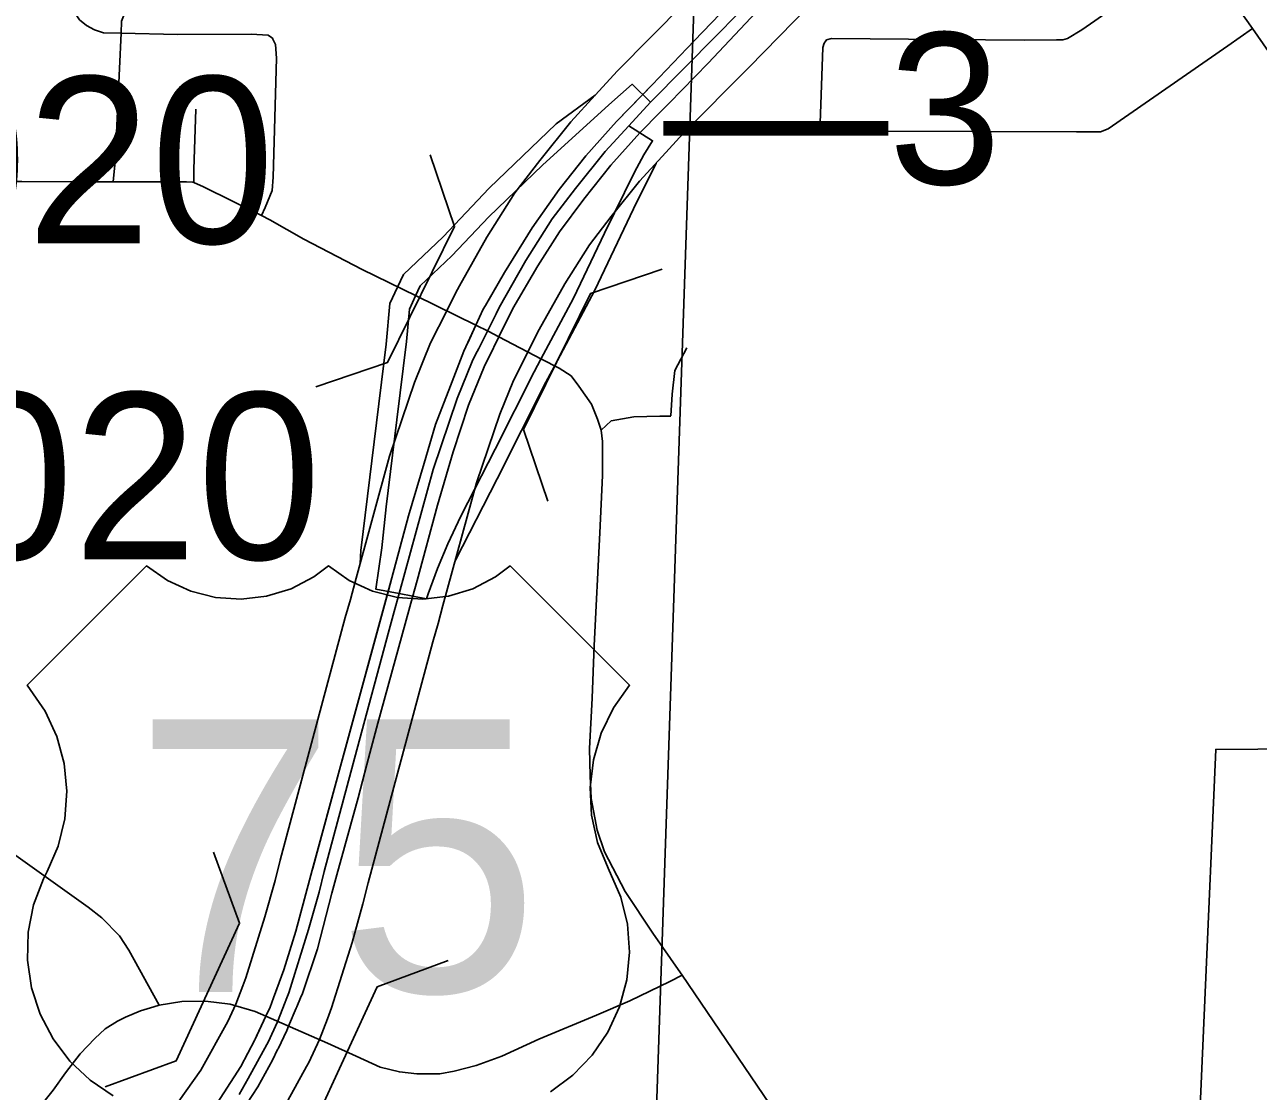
# Model space of a CAD drawing. Extents: x -157.2 to -99.3, y 12.2 to 46.2.
# Drawn here: x -145.088 to -144.273, y 33.204 to 33.908 of the extents above; entities that cross this region are included whole.
import ezdxf

# ---------------------------------------------------------------- set-up
doc = ezdxf.new("R2010")
doc.units = 0
for name, color, linetype in [('tdCoCityStreetMajor', 7, 'Continuous'), ('tdCoCityStreetMinor', 7, 'Continuous'), ('tdCoCorpBndry', 7, 'Continuous'), ('tdCoDivCarto', 7, 'Continuous'), ('tdCoPriCL', 7, 'Continuous'), ('tdCoPriDiv', 7, 'Continuous'), ('tdCoPriRamp', 7, 'Continuous'), ('tdCoSectLine', 7, 'Continuous'), ('tdCoShieldUsRte', 7, 'Continuous'), ('tdCoStrucDivPri', 7, 'Continuous'), ('tdCoStrucPriMaintName', 7, 'Continuous'), ('tdStHwyPriRefPost1', 7, 'Continuous')]:
    doc.layers.add(name, color=color, linetype=linetype)

msp = doc.modelspace()

# ---------------------------------------------------------------- linework, layer by layer
at = {"layer": 'tdCoCityStreetMajor'}
for points in [[(-144.3735, 34.04539), (-144.30041, 33.93899), (-144.29404, 33.92972), (-144.27696, 33.90528)], [(-144.27696, 33.90528), (-144.23856, 33.85032), (-144.23042, 33.83675), (-144.22277, 33.82023), (-144.21705, 33.80571)], [(-145.14742, 33.80982), (-145.14069, 33.80792), (-145.13255, 33.80594), (-145.11627, 33.80446), (-145.09069, 33.80446), (-145.08939, 33.80446), (-145.05166, 33.80422), (-145.02906, 33.80422), (-145.01467, 33.80422), (-144.98064, 33.80422), (-144.9767, 33.80397), (-144.97594, 33.80363), (-144.96954, 33.80077), (-144.93123, 33.78183)], [(-144.93123, 33.78183), (-144.92565, 33.77906), (-144.90321, 33.76624), (-144.86474, 33.74626), (-144.8291, 33.72882), (-144.78963, 33.70949), (-144.78163, 33.70557), (-144.77444, 33.70183), (-144.74629, 33.68716), (-144.73477, 33.68116)], [(-144.73477, 33.68116), (-144.72683, 33.67613), (-144.72161, 33.66917), (-144.71339, 33.65731), (-144.70927, 33.6475), (-144.7069, 33.64022), (-144.70611, 33.63279), (-144.70611, 33.61032), (-144.70785, 33.57235), (-144.71149, 33.498), (-144.71291, 33.46319), (-144.71465, 33.42997), (-144.71418, 33.41193), (-144.71355, 33.39706), (-144.70959, 33.37618), (-144.70469, 33.36178), (-144.69108, 33.33568), (-144.67273, 33.30815), (-144.65449, 33.28199)], [(-144.65449, 33.28199), (-144.65343, 33.28047), (-144.58739, 33.18312), (-144.57928, 33.16943), (-144.54362, 33.1274), (-144.53216, 33.1091), (-144.525, 33.09111), (-144.5177, 33.07049)]]:
    msp.add_lwpolyline(points, dxfattribs=at)
at = {"layer": 'tdCoCityStreetMinor'}
msp.add_line((-144.92402, 33.89903), (-144.92366, 33.89826), dxfattribs=at)
for points in [[(-145.02906, 33.80422), (-145.02784, 33.81765), (-145.02488, 33.87905), (-145.02396, 33.90225), (-145.02365, 33.91012), (-145.02093, 33.91678), (-145.01797, 33.92517), (-145.01625, 33.93108), (-145.016, 34.00161), (-145.01477, 34.05629)], [(-145.02396, 33.90225), (-145.03548, 33.90248), (-145.0414, 33.90445), (-145.04683, 33.90741), (-145.05127, 33.91111), (-145.0599, 33.92418), (-145.0673, 33.93528), (-145.07321, 33.94342), (-145.07667, 33.95254), (-145.07815, 33.96216), (-145.07815, 33.97079), (-145.07815, 33.98115), (-145.0779, 33.98879), (-145.08037, 33.99619), (-145.08406, 34.0026)], [(-144.55908, 33.89656), (-144.55805, 33.89787), (-144.55485, 33.89886), (-144.4276, 33.89763), (-144.40639, 33.89787), (-144.4022, 33.89787), (-144.39899, 33.89886), (-144.38962, 33.90453), (-144.38108, 33.91054), (-144.35386, 33.92969), (-144.34671, 33.93437), (-144.34153, 33.93635), (-144.33463, 33.93733), (-144.31342, 33.93733), (-144.30725, 33.93758), (-144.30041, 33.93899)], [(-145.02396, 33.90225), (-144.98666, 33.90149), (-144.93807, 33.90174), (-144.92673, 33.901), (-144.92402, 33.89903)], [(-144.56035, 33.83943), (-144.55854, 33.83844), (-144.5546, 33.83795), (-144.5292, 33.8377), (-144.39307, 33.83721), (-144.37729, 33.83721), (-144.37211, 33.83918), (-144.2932, 33.89393), (-144.27696, 33.90528)], [(-144.93123, 33.78183), (-144.9287, 33.78731), (-144.92426, 33.79841), (-144.92352, 33.80729), (-144.9213, 33.88571), (-144.92204, 33.89483), (-144.92366, 33.89826)], [(-144.56035, 33.83943), (-144.56126, 33.83992), (-144.56224, 33.84288), (-144.56052, 33.89294), (-144.55978, 33.89566), (-144.55908, 33.89656)], [(-144.97594, 33.80363), (-144.9758, 33.81222), (-144.97457, 33.85217)], [(-144.66088, 33.64956), (-144.66016, 33.66402), (-144.65826, 33.67953), (-144.65041, 33.69453)], [(-144.7069, 33.64022), (-144.70025, 33.64636), (-144.68546, 33.64899), (-144.66828, 33.64947), (-144.66088, 33.64947)], [(-145.33132, 33.47697), (-145.30992, 33.4769), (-145.28909, 33.47601), (-145.27944, 33.47507), (-145.2745, 33.47437), (-145.26956, 33.47366), (-145.25451, 33.46943), (-145.24816, 33.46731), (-145.24157, 33.46472), (-145.23169, 33.46119), (-145.2171, 33.45273), (-145.20581, 33.44426), (-145.09337, 33.35933), (-145.04561, 33.32522), (-145.03667, 33.31817), (-145.02491, 33.3064), (-145.01879, 33.297), (-144.99878, 33.26053)], [(-144.65343, 33.28047), (-144.66165, 33.2762), (-144.68807, 33.26338), (-144.71006, 33.25405), (-144.74819, 33.23807), (-144.77256, 33.22684), (-144.78948, 33.22067), (-144.80404, 33.21703), (-144.81353, 33.21529), (-144.82856, 33.21529), (-144.84011, 33.21655), (-144.85292, 33.21972), (-144.86874, 33.227), (-144.88757, 33.23554), (-144.93535, 33.25642), (-144.95196, 33.26133), (-144.96809, 33.26322), (-144.98376, 33.26307), (-144.99878, 33.26053), (-145.00233, 33.25949)], [(-145.00235, 33.25948), (-145.01112, 33.2569), (-145.02093, 33.25278), (-145.02631, 33.25009), (-145.03438, 33.24487), (-145.04134, 33.2387), (-145.05083, 33.22842), (-145.06064, 33.21592), (-145.06887, 33.20453), (-145.07836, 33.19235)]]:
    msp.add_lwpolyline(points, dxfattribs=at)
at = {"layer": 'tdCoCorpBndry'}
msp.add_lwpolyline([(-144.27096, 33.09915), (-144.31563, 33.09833), (-144.30109, 33.42947), (-144.16283, 33.43058)], dxfattribs=at)
at = {"layer": 'tdCoDivCarto'}
for points in [[(-144.59772, 33.94703), (-144.60193, 33.94266), (-144.60548, 33.93896), (-144.64543, 33.89729), (-144.6733, 33.86819), (-144.6794, 33.86189)], [(-144.60548, 33.93896), (-144.64543, 33.89729), (-144.6733, 33.86819), (-144.69672, 33.84402), (-144.71695, 33.82133), (-144.7347, 33.79914), (-144.75246, 33.77374), (-144.77071, 33.74439), (-144.78334, 33.72244), (-144.78476, 33.71998), (-144.78963, 33.70949), (-144.79625, 33.69523), (-144.79759, 33.69236), (-144.80646, 33.66942), (-144.81633, 33.64402), (-144.82373, 33.61837), (-144.83408, 33.5836), (-144.84518, 33.54267), (-144.87897, 33.41838), (-144.89768, 33.34963), (-144.89944, 33.34316), (-144.90856, 33.30938), (-144.91645, 33.28397), (-144.92334, 33.26535), (-144.92558, 33.25931), (-144.92835, 33.25336), (-144.93538, 33.23826), (-144.93569, 33.23761), (-144.94481, 33.2201), (-144.96281, 33.19224)], [(-144.66768, 33.85041), (-144.66201, 33.85615), (-144.63636, 33.88254), (-144.61507, 33.90499), (-144.60455, 33.91608), (-144.58578, 33.93552)], [(-144.66768, 33.85041), (-144.66201, 33.85615), (-144.63636, 33.88254), (-144.61507, 33.90499), (-144.60455, 33.91608), (-144.58578, 33.93552)], [(-144.6794, 33.86189), (-144.69672, 33.84402), (-144.71695, 33.82133), (-144.7347, 33.79914), (-144.75246, 33.77374), (-144.77071, 33.74439), (-144.78156, 33.72553)], [(-144.76874, 33.71353), (-144.76844, 33.71414), (-144.76534, 33.72052), (-144.74882, 33.74863), (-144.73451, 33.77107), (-144.71848, 33.79277), (-144.70048, 33.81521), (-144.68149, 33.83642), (-144.66768, 33.85041)], [(-144.76874, 33.71353), (-144.76844, 33.71414), (-144.76534, 33.72052), (-144.74882, 33.74863), (-144.73451, 33.77107), (-144.71848, 33.79277), (-144.70048, 33.81521), (-144.68149, 33.83642), (-144.66768, 33.85041)], [(-144.78156, 33.72553), (-144.78334, 33.72244), (-144.78476, 33.71998), (-144.78963, 33.70949), (-144.79507, 33.69777)], [(-144.78189, 33.68654), (-144.78127, 33.68781), (-144.77444, 33.70183), (-144.76874, 33.71353)], [(-144.78189, 33.68654), (-144.78127, 33.68781), (-144.77444, 33.70183), (-144.76874, 33.71353)], [(-144.79507, 33.69777), (-144.79625, 33.69523), (-144.79759, 33.69236), (-144.80646, 33.66942), (-144.81633, 33.64402), (-144.82373, 33.61837), (-144.83408, 33.5836), (-144.84518, 33.54267), (-144.84744, 33.53436)], [(-144.83149, 33.53), (-144.82847, 33.54099), (-144.81491, 33.5908), (-144.80455, 33.62582), (-144.79444, 33.65665), (-144.78408, 33.68205), (-144.78189, 33.68654)], [(-144.83149, 33.53), (-144.82847, 33.54099), (-144.81491, 33.5908), (-144.80455, 33.62582), (-144.79444, 33.65665), (-144.78408, 33.68205), (-144.78189, 33.68654)], [(-144.84744, 33.53436), (-144.87548, 33.4312)], [(-144.85962, 33.42695), (-144.85436, 33.44678), (-144.83149, 33.53)], [(-144.85962, 33.42695), (-144.85436, 33.44678), (-144.83149, 33.53)], [(-144.87548, 33.4312), (-144.87897, 33.41838), (-144.8973, 33.351)], [(-144.88138, 33.34665), (-144.86743, 33.39746), (-144.86159, 33.41951), (-144.85962, 33.42695)], [(-144.88138, 33.34665), (-144.86743, 33.39746), (-144.86159, 33.41951), (-144.85962, 33.42695)], [(-144.8973, 33.351), (-144.89768, 33.34963), (-144.89944, 33.34316), (-144.90856, 33.30938), (-144.91645, 33.28397), (-144.92263, 33.26727)], [(-144.90535, 33.26547), (-144.90418, 33.26824), (-144.89431, 33.29783), (-144.8847, 33.33458), (-144.88138, 33.34665)], [(-144.90535, 33.26547), (-144.90418, 33.26824), (-144.89431, 33.29783), (-144.8847, 33.33458), (-144.88138, 33.34665)], [(-144.92263, 33.26727), (-144.92334, 33.26535), (-144.92558, 33.25931), (-144.92835, 33.25336), (-144.93454, 33.24008)], [(-144.92055, 33.23132), (-144.92031, 33.23182), (-144.91454, 33.24383), (-144.91328, 33.24678), (-144.90822, 33.25871), (-144.90793, 33.25939)], [(-144.92055, 33.23132), (-144.92031, 33.23182), (-144.91454, 33.24383), (-144.91328, 33.24678), (-144.90822, 33.25871), (-144.90793, 33.25939)], [(-144.90793, 33.25939), (-144.90535, 33.26547)], [(-144.90793, 33.25939), (-144.90535, 33.26547)], [(-144.93454, 33.24008), (-144.93538, 33.23826), (-144.93569, 33.23761), (-144.94481, 33.2201), (-144.96281, 33.19224), (-144.98057, 33.16782), (-145.00326, 33.14366), (-145.02126, 33.12763), (-145.04148, 33.11086), (-145.04711, 33.10716)], [(-145.03801, 33.09337), (-145.03611, 33.09463), (-145.01737, 33.10943), (-144.99912, 33.12496), (-144.97816, 33.14666), (-144.96188, 33.1654), (-144.94857, 33.1839), (-144.93352, 33.20659), (-144.92391, 33.22434), (-144.92055, 33.23132)], [(-145.03801, 33.09337), (-145.03611, 33.09463), (-145.01737, 33.10943), (-144.99912, 33.12496), (-144.97816, 33.14666), (-144.96188, 33.1654), (-144.94857, 33.1839), (-144.93352, 33.20659), (-144.92391, 33.22434), (-144.92055, 33.23132)]]:
    msp.add_lwpolyline(points, dxfattribs=at)
at = {"layer": 'tdCoPriCL'}
for points in [[(-144.67443, 33.8567), (-144.63053, 33.90098), (-144.59159, 33.94076), (-144.53943, 33.99795)], [(-144.67443, 33.8567), (-144.68646, 33.86853), (-144.70186, 33.85502), (-144.74576, 33.81507), (-144.78102, 33.78104), (-144.80544, 33.75539), (-144.8264, 33.73541), (-144.82948, 33.72882), (-144.83355, 33.72012), (-144.83552, 33.69867), (-144.84193, 33.64713), (-144.84884, 33.58967), (-144.8518, 33.56254), (-144.85567, 33.53523), (-144.84039, 33.53234)], [(-144.68871, 33.84112), (-144.67443, 33.8567)], [(-144.84039, 33.53234), (-144.8179, 33.61419), (-144.80201, 33.66114), (-144.79221, 33.68546), (-144.7898, 33.69021), (-144.78778, 33.6942), (-144.78201, 33.70557), (-144.77635, 33.71705), (-144.77423, 33.72109), (-144.75666, 33.75212), (-144.73922, 33.77975), (-144.72388, 33.79982), (-144.70429, 33.82425), (-144.68871, 33.84112)], [(-144.84039, 33.53234), (-144.82236, 33.52886), (-144.82122, 33.53221), (-144.81505, 33.54898), (-144.80815, 33.56526), (-144.79952, 33.5835), (-144.77683, 33.62765), (-144.75118, 33.67869), (-144.74667, 33.68716), (-144.72529, 33.72728), (-144.70482, 33.77019), (-144.68485, 33.81063), (-144.67868, 33.82197), (-144.67304, 33.8313), (-144.68871, 33.84112)], [(-144.94593, 33.20164), (-144.94008, 33.21221), (-144.9277, 33.23458), (-144.92676, 33.23628), (-144.92059, 33.24963), (-144.91561, 33.26248), (-144.91491, 33.26428), (-144.91322, 33.26864), (-144.90016, 33.3105), (-144.89324, 33.33527), (-144.88985, 33.34887), (-144.86828, 33.42914), (-144.84697, 33.50842), (-144.84353, 33.52048), (-144.84039, 33.53234)]]:
    msp.add_lwpolyline(points, dxfattribs=at)
at = {"layer": 'tdCoPriDiv'}
for points in [[(-144.99064, 33.19042), (-144.97137, 33.21762), (-144.95354, 33.24984), (-144.94823, 33.26135), (-144.94358, 33.27333), (-144.94156, 33.27855), (-144.92893, 33.31901), (-144.92224, 33.34293), (-144.91889, 33.35639), (-144.89725, 33.43692), (-144.87588, 33.51643), (-144.87246, 33.52843), (-144.86936, 33.54016), (-144.84659, 33.62298), (-144.83015, 33.67157), (-144.81955, 33.69787), (-144.80884, 33.719), (-144.80309, 33.73066), (-144.80057, 33.73545), (-144.78242, 33.76752), (-144.76387, 33.79691), (-144.7475, 33.81831), (-144.72704, 33.84383), (-144.71079, 33.86143), (-144.69615, 33.87741), (-144.6519, 33.92203)], [(-144.91383, 33.19768), (-144.90145, 33.22005), (-144.89998, 33.22271), (-144.89296, 33.23791), (-144.88764, 33.25164), (-144.88488, 33.25874), (-144.87139, 33.30199), (-144.86423, 33.3276), (-144.8608, 33.34135), (-144.81805, 33.50042), (-144.8146, 33.51254), (-144.81143, 33.52453), (-144.7892, 33.6054), (-144.77386, 33.65072), (-144.76487, 33.67304), (-144.75518, 33.69215), (-144.74961, 33.70344), (-144.74789, 33.70673), (-144.73091, 33.73671), (-144.71457, 33.7626), (-144.70026, 33.78132), (-144.68154, 33.80466), (-144.66663, 33.82081), (-144.65271, 33.83599), (-144.60916, 33.87992), (-144.56978, 33.92016)]]:
    msp.add_lwpolyline(points, dxfattribs=at)
at = {"layer": 'tdCoPriRamp'}
for points in [[(-144.71079, 33.86143), (-144.73669, 33.84244), (-144.78078, 33.7999), (-144.81129, 33.76784), (-144.83749, 33.74287), (-144.84135, 33.73463)], [(-144.73784, 33.68256), (-144.71111, 33.7327), (-144.68552, 33.78634), (-144.67064, 33.81646)], [(-144.84135, 33.73463), (-144.84643, 33.72376), (-144.8489, 33.69694), (-144.85692, 33.63252), (-144.86555, 33.56069), (-144.86604, 33.55223)], [(-144.8032, 33.55447), (-144.77553, 33.60817), (-144.74348, 33.67197), (-144.73784, 33.68256)]]:
    msp.add_lwpolyline(points, dxfattribs=at)
at = {"layer": 'tdCoSectLine'}
msp.add_lwpolyline([(-144.67494, 33.05644), (-144.64117, 34.05447)], dxfattribs=at)
at = {"layer": 'tdCoShieldUsRte'}
msp.add_lwpolyline([(-145.02906, 33.20079), (-145.04437, 33.21099), (-145.05777, 33.22361), (-145.06887, 33.23828), (-145.07736, 33.25461), (-145.083, 33.27212), (-145.08563, 33.29033), (-145.08519, 33.30873), (-145.08168, 33.32679), (-145.0752, 33.34401), (-145.07279, 33.34878), (-145.06548, 33.36566), (-145.06109, 33.38353), (-145.05976, 33.40188), (-145.0615, 33.4202), (-145.06629, 33.43797), (-145.07397, 33.45469), (-145.08591, 33.47177), (-145.00705, 33.55064), (-144.99323, 33.54091), (-144.97788, 33.53385), (-144.9615, 33.52969), (-144.94463, 33.52859), (-144.92785, 33.53057), (-144.91171, 33.53556), (-144.89674, 33.54341), (-144.88703, 33.55064), (-144.87322, 33.54091), (-144.85786, 33.53385), (-144.84148, 33.52969), (-144.82462, 33.52859), (-144.80784, 33.53057), (-144.79169, 33.53556), (-144.77673, 33.54341), (-144.76702, 33.55064), (-144.68815, 33.47177), (-144.69886, 33.45681), (-144.70692, 33.44027), (-144.7121, 33.42261), (-144.71425, 33.40434), (-144.71332, 33.38596), (-144.70934, 33.368), (-144.70241, 33.35095), (-144.69396, 33.33189), (-144.68958, 33.31402), (-144.68824, 33.29567), (-144.68999, 33.27735), (-144.69477, 33.25959), (-144.70245, 33.24287), (-144.71282, 33.22767), (-144.72559, 33.21442), (-144.74039, 33.20348)], dxfattribs=at)
at = {"layer": 'tdCoStrucDivPri'}
for points in [[(-144.8953, 33.66885), (-144.84795, 33.68492), (-144.80371, 33.7746), (-144.81978, 33.82195)], [(-144.7422, 33.59333), (-144.75826, 33.64068), (-144.71403, 33.73037), (-144.66668, 33.74643)], [(-145.03446, 33.2066), (-144.98754, 33.22388), (-144.94564, 33.31468), (-144.96292, 33.3616)], [(-144.87946, 33.13506), (-144.89675, 33.18198), (-144.85484, 33.27278), (-144.80793, 33.29006)]]:
    msp.add_lwpolyline(points, dxfattribs=at)

# ---------------------------------------------------------------- texts
at = {"layer": 'tdCoShieldUsRte'}
msp.add_text('75', height=0.18, dxfattribs=at).set_placement((-145.01539, 33.26935))
at = {"layer": 'tdCoStrucPriMaintName'}
for s, p in [('97029L020', (-145.65876, 33.7636)), ('97029R020', (-145.65248, 33.55494))]:
    msp.add_text(s, height=0.11, dxfattribs=at).set_placement(p)
at = {"layer": 'tdStHwyPriRefPost1'}
msp.add_text('‒‒3', height=0.1, dxfattribs=at).set_placement((-144.6659, 33.8026))

doc.saveas('drawing.dxf')
